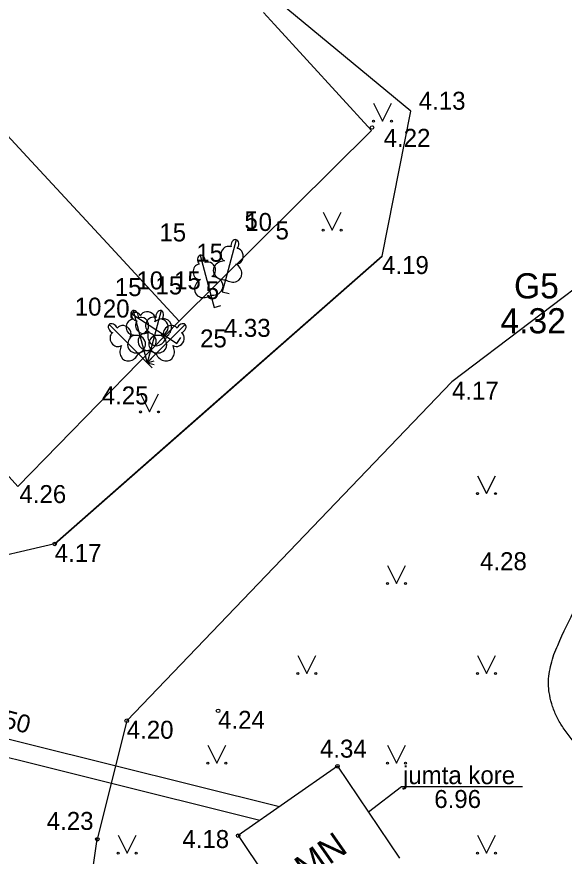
# Model space of a CAD drawing. Extents: x 519536 to 519949, y 326041 to 326519.
# Drawn here: x 519801.93 to 519817.17, y 326209.91 to 326233.27 of the extents above; entities that cross this region are included whole.
import ezdxf

# ---------------------------------------------------------------- set-up
doc = ezdxf.new("R2010")
doc.units = 0
for name, color, linetype in [('BUVE_COKL_####_####_#', 7, 'Continuous'), ('BUVE_EKAS_####_####_#', 7, 'Continuous'), ('BUVE_EKAS_RAKS_TKST_#', 7, 'Continuous'), ('CELI_CMAL_####_####_#', 7, 'Continuous'), ('GEOD_ELEM_####_TKST_#', 7, 'Continuous'), ('RELJ_AATZ_####_TKST_#', 7, 'Continuous'), ('RELJ_ELEM_####_####_#', 7, 'Continuous'), ('RELJ_HORZ_PAMT_####_#', 7, 'Continuous'), ('SKAN_VADP_NEDR_####_#', 7, 'Continuous'), ('SKAN_VADP_NEDR_TKST_#', 7, 'Continuous'), ('TERT_DIAM_####_TKST_#', 7, 'Continuous'), ('TERT_ELEM_####_####_#', 7, 'Continuous')]:
    doc.layers.add(name, color=color, linetype=linetype)

msp = doc.modelspace()

# ---------------------------------------------------------------- linework, layer by layer
at = {"layer": 'BUVE_COKL_####_####_#'}
msp.add_lwpolyline([(519816.008, 326211.844), (519812.635, 326211.844), (519811.717, 326211.138)], dxfattribs=at)
at = {"layer": 'BUVE_EKAS_####_####_#'}
for p, q in [((519810.854, 326212.418), (519808.091, 326210.487)), ((519810.854, 326212.418), (519812.58, 326209.857)), ((519808.091, 326210.487), (519809.817, 326207.926))]:
    msp.add_line(p, q, dxfattribs=at)
for points in [[(519802.222, 326229.371), (519786.467, 326246.418)], [(519809.102, 326233.051), (519808.8, 326233.381)], [(519811.804, 326230.106), (519809.102, 326233.051)], [(519811.804, 326230.106), (519806.445, 326224.802), (519804.446, 326226.965)], [(519804.446, 326226.965), (519802.222, 326229.371)], [(519806.445, 326224.802), (519801.958, 326220.196), (519799.767, 326222.628)]]:
    msp.add_lwpolyline(points, dxfattribs=at)
at = {"layer": 'CELI_CMAL_####_####_#'}
msp.add_line((519804.991, 326213.682), (519804.171, 326210.385), dxfattribs=at)
for points in [[(519802.986, 326218.602), (519812.095, 326226.609), (519812.9, 326230.644), (519806.695, 326235.774)], [(519838.727, 326233.045), (519841.98, 326228.819), (519851.464, 326216.164), (519860.114, 326205.022), (519866.094, 326197.096), (519865.662, 326195.137), (519856.673, 326194.377), (519843.18, 326194.686), (519834.641, 326196.032), (519819.445, 326200.281), (519805.615, 326205.435), (519803.787, 326207.741), (519804.171, 326210.385)], [(519831.503, 326232.171), (519822.757, 326229.71), (519814.041, 326223.115), (519804.991, 326213.682)], [(519812.095, 326226.609), (519807.541, 326222.606), (519802.986, 326218.602), (519798.361, 326217.531)]]:
    msp.add_lwpolyline(points, dxfattribs=at)
at = {"layer": 'RELJ_ELEM_####_####_#'}
for centre in [(519811.816, 326230.186), (519802.986, 326218.602), (519807.533, 326213.958), (519804.991, 326213.682), (519810.854, 326212.418), (519808.091, 326210.487), (519804.171, 326210.385)]:
    msp.add_circle(centre, 0.05, dxfattribs=at)
at = {"layer": 'RELJ_HORZ_PAMT_####_#'}
msp.add_spline([(519826.891, 326212.089), (519826.57, 326211.929), (519826.135, 326211.674), (519825.705, 326211.408), (519825.489, 326211.278), (519825.269, 326211.154), (519824.643, 326210.823), (519824.001, 326210.514), (519823.497, 326210.356), (519822.969, 326210.297), (519822.434, 326210.306), (519822.169, 326210.327), (519821.908, 326210.354), (519821.65, 326210.394), (519821.397, 326210.459), (519821.146, 326210.552), (519820.896, 326210.679), (519820.195, 326211.081), (519819.481, 326211.504), (519819.137, 326211.719), (519818.801, 326211.946), (519818.471, 326212.184), (519818.143, 326212.428), (519817.861, 326212.661), (519817.602, 326212.915), (519817.362, 326213.191), (519817.139, 326213.487), (519816.969, 326213.773), (519816.843, 326214.078), (519816.761, 326214.391), (519816.737, 326214.552), (519816.731, 326214.633), (519816.727, 326214.716), (519816.747, 326214.988), (519816.799, 326215.258), (519816.983, 326215.78), (519817.484, 326216.84), (519817.563, 326216.998), (519817.651, 326217.155), (519817.85, 326217.462), (519818.274, 326218.068), (519818.554, 326218.544)], degree=3, dxfattribs=at)
at = {"layer": 'SKAN_VADP_NEDR_####_#'}
for points in [[(519809.239, 326211.289), (519795.22, 326214.778)], [(519808.695, 326210.909), (519795.004, 326214.316)]]:
    msp.add_lwpolyline(points, dxfattribs=at)
at = {"layer": 'TERT_ELEM_####_####_#'}
for p, q in [((519811.856, 326230.865), (519812.106, 326230.365)), ((519812.106, 326230.365), (519812.356, 326230.865)), ((519810.457, 326227.83), (519810.707, 326227.33)), ((519810.707, 326227.33), (519810.957, 326227.83)), ((519807.74, 326225.951), (519807.65, 326225.616)), ((519807.329, 326225.517), (519807.419, 326225.182)), ((519807.65, 326225.616), (519807.843, 326225.564)), ((519807.419, 326225.182), (519807.612, 326225.234)), ((519806.096, 326224.369), (519806.386, 326224.177)), ((519806.386, 326224.177), (519806.496, 326224.344)), ((519805.313, 326223.888), (519805.558, 326223.643)), ((519805.468, 326223.978), (519805.558, 326223.643)), ((519805.648, 326223.978), (519805.558, 326223.643)), ((519805.803, 326223.888), (519805.558, 326223.643)), ((519805.558, 326223.643), (519805.699, 326223.784)), ((519805.558, 326223.643), (519805.751, 326223.695)), ((519805.558, 326223.643), (519805.751, 326223.591)), ((519805.558, 326223.643), (519805.699, 326223.502)), ((519805.376, 326222.773), (519805.626, 326222.273)), ((519805.626, 326222.273), (519805.876, 326222.773)), ((519814.75, 326220.5), (519815, 326220)), ((519815, 326220), (519815.25, 326220.5)), ((519812.25, 326218), (519812.5, 326217.5)), ((519812.5, 326217.5), (519812.75, 326218)), ((519809.75, 326215.5), (519810, 326215)), ((519810, 326215), (519810.25, 326215.5)), ((519814.75, 326215.5), (519815, 326215)), ((519815, 326215), (519815.25, 326215.5)), ((519807.25, 326213), (519807.5, 326212.5)), ((519807.5, 326212.5), (519807.75, 326213)), ((519812.25, 326213), (519812.5, 326212.5)), ((519812.5, 326212.5), (519812.75, 326213)), ((519804.75, 326210.5), (519805, 326210)), ((519805, 326210), (519805.25, 326210.5)), ((519814.75, 326210.5), (519815, 326210)), ((519815, 326210), (519815.25, 326210.5))]:
    msp.add_line(p, q, dxfattribs=at)
for points in [[(519808.038, 326227.065), (519807.74, 326225.951)], [(519808.065, 326226.817), (519808.064, 326226.818)], [(519807.031, 326226.631), (519807.329, 326225.517)], [(519807.177, 326226.43), (519807.176, 326226.43)], [(519805.135, 326225.005), (519806.096, 326224.369)], [(519805.17, 326225.092), (519805.468, 326223.978)], [(519805.946, 326225.092), (519805.648, 326223.978)], [(519805.316, 326224.891), (519805.315, 326224.891)], [(519805.378, 326224.951), (519805.377, 326224.951)], [(519805.973, 326224.844), (519805.972, 326224.845)], [(519804.497, 326224.704), (519805.313, 326223.888)], [(519804.725, 326224.603), (519804.724, 326224.603)], [(519806.619, 326224.704), (519805.803, 326223.888)], [(519806.518, 326224.476), (519806.518, 326224.477)]]:
    msp.add_lwpolyline(points, dxfattribs=at)
for centre, radius in [((519811.856, 326230.364), 0.028), ((519812.356, 326230.364), 0.0263), ((519810.457, 326227.33), 0.028), ((519810.957, 326227.33), 0.0263), ((519805.375, 326222.272), 0.028), ((519805.875, 326222.272), 0.0263), ((519814.75, 326220), 0.028), ((519815.25, 326220), 0.0263), ((519812.25, 326217.5), 0.028), ((519812.75, 326217.5), 0.0263), ((519809.75, 326215), 0.028), ((519810.25, 326215), 0.0263), ((519814.75, 326215), 0.028), ((519815.25, 326215), 0.0263), ((519807.25, 326212.5), 0.028), ((519807.75, 326212.5), 0.0263), ((519812.25, 326212.5), 0.028), ((519812.75, 326212.5), 0.0263), ((519804.75, 326210), 0.028), ((519805.25, 326210), 0.0263), ((519814.75, 326210), 0.028), ((519815.25, 326210), 0.0263)]:
    msp.add_circle(centre, radius, dxfattribs=at)
for centre, major_axis, ratio, start_param, end_param in [((519807.799, 326226.668), (-0.092, -0.195), 0.861323, 3.141593, 6.283185), ((519808, 326226.92), (-0.039, -0.145), 0.707107, 3.14537, 5.287485), ((519807.999, 326226.92), (-0.039, -0.145), 0.707107, 0.995701, 3.137816), ((519807.069, 326226.486), (0.039, -0.145), 0.707107, 0.995701, 3.137816), ((519808.047, 326226.602), (-0.018, -0.215), 0.861323, 6.283185, 9.424778), ((519807.07, 326226.486), (0.039, -0.145), 0.707107, 3.14537, 5.287485), ((519807.27, 326226.234), (0.092, -0.195), 0.861323, 6.283185, 9.424778), ((519807.717, 326226.212), (0.321, 0.012), 0.814445, 1.570796, 4.752015), ((519807.022, 326226.168), (0.018, -0.215), 0.861323, 3.141593, 6.283185), ((519807.89, 326226.166), (-0.272, 0.171), 0.814445, 1.531171, 4.712389), ((519807.179, 326225.732), (0.272, 0.171), 0.814445, 1.570796, 4.752015), ((519807.352, 326225.778), (-0.321, 0.012), 0.814445, 1.531171, 4.712389), ((519805.209, 326224.947), (0.039, -0.145), 0.707107, 3.14537, 5.287485), ((519805.26, 326224.922), (0.125, -0.083), 0.707107, 3.14537, 5.287485), ((519805.26, 326224.922), (0.125, -0.083), 0.707107, 0.995701, 3.137816), ((519805.208, 326224.947), (0.039, -0.145), 0.707107, 0.995701, 3.137816), ((519805.577, 326224.866), (0.199, -0.085), 0.861323, 0, 3.141593), ((519805.908, 326224.947), (-0.039, -0.145), 0.707107, 3.14537, 5.287485), ((519805.907, 326224.947), (-0.039, -0.145), 0.707107, 0.995701, 3.137816), ((519805.161, 326224.629), (0.018, -0.215), 0.861323, 3.141593, 6.283185), ((519805.435, 326224.652), (0.156, -0.15), 0.861323, 3.141593, 6.283185), ((519805.409, 326224.695), (0.092, -0.195), 0.861323, 6.283185, 9.424778), ((519805.707, 326224.695), (-0.092, -0.195), 0.861323, 3.141593, 6.283185), ((519805.941, 326224.579), (-0.249, -0.203), 0.814445, 1.531171, 4.712389), ((519805.955, 326224.629), (-0.018, -0.215), 0.861323, 6.283185, 9.424778), ((519804.604, 326224.598), (0.106, -0.106), 0.707107, 3.14537, 5.287485), ((519804.603, 326224.597), (0.106, -0.106), 0.707107, 0.995701, 3.137816), ((519804.903, 326224.48), (0.178, -0.123), 0.861323, 6.283185, 9.424778), ((519806.213, 326224.48), (-0.178, -0.123), 0.861323, 3.141593, 6.283185), ((519806.513, 326224.597), (-0.106, -0.106), 0.707107, 3.14537, 5.287485), ((519806.512, 326224.598), (-0.106, -0.106), 0.707107, 0.995701, 3.137816), ((519804.721, 326224.298), (0.123, -0.178), 0.861323, 3.141593, 6.283185), ((519805.318, 326224.193), (0.272, 0.171), 0.814445, 1.570796, 4.752015), ((519805.202, 326224.126), (-0.284, -0.15), 0.814445, 1.531171, 4.712389), ((519805.625, 326224.239), (0.321, 0.012), 0.814445, 1.570796, 4.752015), ((519805.491, 326224.239), (-0.321, 0.012), 0.814445, 1.531171, 4.712389), ((519805.842, 326224.43), (0.09, 0.308), 0.814445, 1.570796, 4.752015), ((519805.914, 326224.126), (0.284, -0.15), 0.814445, 1.570796, 4.752015), ((519805.798, 326224.193), (-0.272, 0.171), 0.814445, 1.531171, 4.712389), ((519806.395, 326224.298), (-0.123, -0.178), 0.861323, 6.283185, 9.424778), ((519805.075, 326223.999), (0.15, 0.284), 0.814445, 1.570796, 4.752015), ((519806.041, 326223.999), (-0.15, 0.284), 0.814445, 1.531171, 4.712389)]:
    msp.add_ellipse(centre, major_axis=major_axis, ratio=ratio, start_param=start_param, end_param=end_param, dxfattribs=at)

# ---------------------------------------------------------------- texts
at = {"layer": 'BUVE_COKL_####_####_#'}
for s, p in [('jumta kore', (519812.678, 326211.92)), ('6.96', (519813.549, 326211.256))]:
    msp.add_text(s, height=0.5, dxfattribs=at).set_placement(p)
at = {"layer": 'BUVE_EKAS_RAKS_TKST_#'}
msp.add_text('MN', height=0.7, rotation=34.9489, dxfattribs=at).set_placement((519809.985, 326209.214))
at = {"layer": 'GEOD_ELEM_####_TKST_#'}
for s, p in [('G5', (519815.768, 326225.431)), ('4.32', (519815.39, 326224.459))]:
    msp.add_text(s, height=0.7, dxfattribs=at).set_placement(p)
at = {"layer": 'RELJ_AATZ_####_TKST_#'}
for s, p in [('4.13', (519813.118, 326230.68)), ('4.22', (519812.14, 326229.647)), ('4.19', (519812.095, 326226.109)), ('4.33', (519807.693, 326224.362)), ('4.25', (519804.294, 326222.482)), ('4.17', (519814.041, 326222.615)), ('4.26', (519802.004, 326219.738)), ('4.17', (519802.986, 326218.102)), ('4.28', (519814.823, 326217.871)), ('4.24', (519807.533, 326213.458)), ('4.20', (519804.991, 326213.182)), ('4.34', (519810.368, 326212.656)), ('4.23', (519802.764, 326210.646)), ('4.18', (519806.538, 326210.142))]:
    msp.add_text(s, height=0.5, dxfattribs=at).set_placement(p)
at = {"layer": 'SKAN_VADP_NEDR_TKST_#'}
msp.add_text('d150', height=0.5, rotation=345.4545, dxfattribs=at).set_placement((519800.795, 326213.692))
at = {"layer": 'TERT_DIAM_####_TKST_#'}
for s, p in [('5', (519808.266, 326227.353)), (' 10', (519808.103, 326227.307)), ('5', (519809.131, 326227.071)), (' 15', (519805.713, 326227.016)), ('15', (519806.926, 326226.451)), ('10', (519805.26, 326225.682)), ('15', (519806.307, 326225.682)), ('15', (519804.659, 326225.495)), ('15', (519805.791, 326225.542)), ('5', (519807.191, 326225.408)), ('10', (519803.543, 326224.952)), ('20', (519804.325, 326224.899)), ('25', (519807.031, 326224.068))]:
    msp.add_text(s, height=0.5, dxfattribs=at).set_placement(p)

doc.saveas('drawing.dxf')
